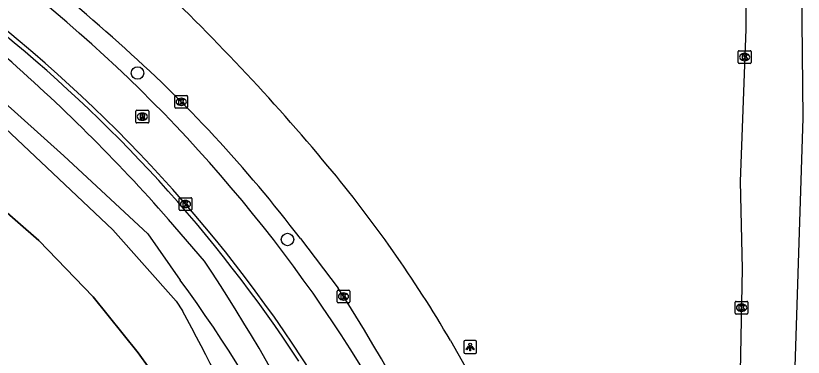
# Model space of a CAD drawing. Extents: x 160732 to 162105, y 387428 to 388479.
# Drawn here: x 162043.3 to 162104.9, y 388190.9 to 388217.6 of the extents above; entities that cross this region are included whole.
import ezdxf

# ---------------------------------------------------------------- set-up
doc = ezdxf.new("R2010")
doc.units = 0
for name, color, linetype in [('IMGEO_Berm_groen', 7, 'Continuous'), ('IMGEO_Boom', 7, 'Continuous'), ('IMGEO_Fietspad_gesloten', 7, 'Continuous'), ('IMGEO_Hek', 7, 'Continuous'), ('IMGEO_Kolk', 7, 'Continuous'), ('IMGEO_Lichtpunt', 7, 'Continuous'), ('IMGEO_Rijbaan_lokaal_open', 7, 'Continuous'), ('IMGEO_Rijbaan_regionaal_gesloten', 7, 'Continuous'), ('IMGEO_Rioolput', 7, 'Continuous')]:
    doc.layers.add(name, color=color, linetype=linetype)

msp = doc.modelspace()

# ---------------------------------------------------------------- linework, layer by layer
at = {"layer": 'IMGEO_Berm_groen'}
for points in [[(162022.22, 388225.268), (162039.613, 388211.448), (162050.864, 388200.832), (162055.823, 388195.265), (162056.32, 388194.51)], [(162023.882, 388225.475), (162040.339, 388212.629), (162047.039, 388206.644), (162053.61, 388200.519), (162056.153, 388196.901)], [(162047.858, 388098.747), (162062.635, 388098.173), (162068.364, 388141.857), (162069.053, 388147.996), (162069.075, 388152.355), (162068.622, 388158.083), (162067.859, 388161.905), (162066.509, 388166.309), (162064.225, 388171.852), (162059.903, 388180.667), (162056.288, 388186.422), (162052.855, 388191.225), (162049.334, 388195.595), (162045.084, 388200.011), (162036.003, 388207.923), (162027.938, 388214.475), (162020.598, 388220.164), (162019.123, 388221.236)], [(162058.044, 388198.401), (162055.226, 388201.663)]]:
    msp.add_lwpolyline(points, dxfattribs=at)
for centre, radius, start, end in [((161953.528, 388112.354), 135.346, 41.28913, 49.13527), ((161946.857, 388124.036), 133.764, 18.01596, 33.77554), ((161972.163, 388135.1), 104.276, 16.59203, 36.34612), ((161928.38, 388124.296), 145.941, 18.96585, 28.7583)]:
    msp.add_arc(centre, radius, start, end, dxfattribs=at)
at = {"layer": 'IMGEO_Boom'}
for centre in [(162052.81, 388213.112), (162064.546, 388200.083)]:
    msp.add_circle(centre, 0.489, dxfattribs=at)
at = {"layer": 'IMGEO_Fietspad_gesloten'}
msp.add_arc((161971.866, 388129.203), 115.798, 30.61987, 51.32168, dxfattribs=at)
at = {"layer": 'IMGEO_Hek'}
msp.add_lwpolyline([(162020.598, 388220.164), (162027.938, 388214.475), (162036.003, 388207.923), (162045.084, 388200.011), (162049.334, 388195.595), (162052.855, 388191.225), (162056.288, 388186.422), (162059.903, 388180.667), (162064.225, 388171.852)], dxfattribs=at)
at = {"layer": 'IMGEO_Kolk'}
for p, q in [((162099.836, 388213.931), (162099.836, 388214.783)), ((162099.911, 388214.857), (162100.763, 388214.857)), ((162100.324, 388214.637), (162100.349, 388214.637)), ((162100.837, 388214.783), (162100.837, 388213.931)), ((162100.347, 388214.077), (162100.322, 388214.077)), ((162100.763, 388213.857), (162099.911, 388213.857)), ((162055.729, 388210.432), (162055.729, 388211.284)), ((162055.804, 388211.358), (162056.656, 388211.358)), ((162056.217, 388211.138), (162056.242, 388211.138)), ((162056.73, 388211.284), (162056.73, 388210.432)), ((162056.656, 388210.358), (162055.804, 388210.358)), ((162056.24, 388210.578), (162056.215, 388210.578)), ((162056.058, 388202.432), (162056.058, 388203.284)), ((162056.133, 388203.358), (162056.985, 388203.358)), ((162056.546, 388203.138), (162056.571, 388203.138)), ((162057.059, 388203.284), (162057.059, 388202.432)), ((162056.985, 388202.358), (162056.133, 388202.358)), ((162056.569, 388202.578), (162056.544, 388202.578)), ((162068.429, 388195.205), (162068.429, 388196.057)), ((162068.504, 388196.131), (162069.356, 388196.131)), ((162069.43, 388196.057), (162069.43, 388195.205)), ((162068.917, 388195.911), (162068.942, 388195.911)), ((162069.356, 388195.131), (162068.504, 388195.131)), ((162068.94, 388195.351), (162068.915, 388195.351)), ((162099.59, 388194.322), (162099.59, 388195.174)), ((162099.665, 388195.248), (162100.517, 388195.248)), ((162100.078, 388195.028), (162100.103, 388195.028)), ((162100.591, 388195.174), (162100.591, 388194.322)), ((162100.517, 388194.248), (162099.665, 388194.248)), ((162100.101, 388194.468), (162100.076, 388194.468))]:
    msp.add_line(p, q, dxfattribs=at)
for points in [[(162099.836, 388213.931), (162099.836, 388214.783)], [(162099.911, 388214.857), (162100.763, 388214.857)], [(162100.157, 388214.557), (162100.28, 388214.557), (162100.28, 388214.406), (162100.41, 388214.557), (162100.574, 388214.557), (162100.428, 388214.406), (162100.581, 388214.157), (162100.429, 388214.157), (162100.344, 388214.321), (162100.28, 388214.254), (162100.28, 388214.157), (162100.157, 388214.157), (162100.157, 388214.557)], [(162100.837, 388214.783), (162100.837, 388213.931)], [(162100.763, 388213.857), (162099.911, 388213.857)], [(162055.729, 388210.432), (162055.729, 388211.284)], [(162055.804, 388211.358), (162056.656, 388211.358)], [(162056.05, 388211.058), (162056.173, 388211.058), (162056.173, 388210.907), (162056.303, 388211.058), (162056.467, 388211.058), (162056.321, 388210.907), (162056.474, 388210.658), (162056.322, 388210.658), (162056.237, 388210.822), (162056.173, 388210.755), (162056.173, 388210.658), (162056.05, 388210.658), (162056.05, 388211.058)], [(162056.73, 388211.284), (162056.73, 388210.432)], [(162056.656, 388210.358), (162055.804, 388210.358)], [(162056.058, 388202.432), (162056.058, 388203.284)], [(162056.133, 388203.358), (162056.985, 388203.358)], [(162056.379, 388203.058), (162056.502, 388203.058), (162056.502, 388202.907), (162056.632, 388203.058), (162056.796, 388203.058), (162056.65, 388202.907), (162056.803, 388202.658), (162056.651, 388202.658), (162056.566, 388202.822), (162056.502, 388202.755), (162056.502, 388202.658), (162056.379, 388202.658), (162056.379, 388203.058)], [(162057.059, 388203.284), (162057.059, 388202.432)], [(162056.985, 388202.358), (162056.133, 388202.358)], [(162068.429, 388195.205), (162068.429, 388196.057)], [(162068.504, 388196.131), (162069.356, 388196.131)], [(162069.43, 388196.057), (162069.43, 388195.205)], [(162068.75, 388195.831), (162068.873, 388195.831), (162068.873, 388195.68), (162069.003, 388195.831), (162069.167, 388195.831), (162069.021, 388195.68), (162069.174, 388195.431), (162069.022, 388195.431), (162068.937, 388195.595), (162068.873, 388195.528), (162068.873, 388195.431), (162068.75, 388195.431), (162068.75, 388195.831)], [(162069.356, 388195.131), (162068.504, 388195.131)], [(162099.59, 388194.322), (162099.59, 388195.174)], [(162099.665, 388195.248), (162100.517, 388195.248)], [(162099.911, 388194.948), (162100.034, 388194.948), (162100.034, 388194.797), (162100.164, 388194.948), (162100.328, 388194.948), (162100.182, 388194.797), (162100.335, 388194.548), (162100.183, 388194.548), (162100.098, 388194.712), (162100.034, 388194.645), (162100.034, 388194.548), (162099.911, 388194.548), (162099.911, 388194.948)], [(162100.591, 388195.174), (162100.591, 388194.322)], [(162100.517, 388194.248), (162099.665, 388194.248)]]:
    msp.add_lwpolyline(points, dxfattribs=at)
for centre, start, end in [((162099.913, 388214.781), 91.55205, 178.44795), ((162099.913, 388214.781), 91.55205, 178.44795), ((162100.761, 388214.781), 1.55205, 88.44795), ((162100.761, 388214.781), 1.55205, 88.44795), ((162099.913, 388213.933), 181.55205, 268.44795), ((162099.913, 388213.933), 181.55205, 268.44795), ((162100.761, 388213.933), 271.55205, 358.44795), ((162100.761, 388213.933), 271.55205, 358.44795), ((162055.806, 388211.282), 91.55205, 178.44795), ((162055.806, 388211.282), 91.55205, 178.44795), ((162056.654, 388211.282), 1.55205, 88.44795), ((162056.654, 388211.282), 1.55205, 88.44795), ((162055.806, 388210.434), 181.55205, 268.44795), ((162055.806, 388210.434), 181.55205, 268.44795), ((162056.654, 388210.434), 271.55205, 358.44795), ((162056.654, 388210.434), 271.55205, 358.44795), ((162056.135, 388203.282), 91.55205, 178.44795), ((162056.135, 388203.282), 91.55205, 178.44795), ((162056.983, 388203.282), 1.55205, 88.44795), ((162056.983, 388203.282), 1.55205, 88.44795), ((162056.135, 388202.434), 181.55205, 268.44795), ((162056.135, 388202.434), 181.55205, 268.44795), ((162056.983, 388202.434), 271.55205, 358.44795), ((162056.983, 388202.434), 271.55205, 358.44795), ((162068.506, 388196.055), 91.55205, 178.44795), ((162068.506, 388196.055), 91.55205, 178.44795), ((162069.354, 388196.055), 1.55205, 88.44795), ((162069.354, 388196.055), 1.55205, 88.44795), ((162068.506, 388195.207), 181.55205, 268.44795), ((162068.506, 388195.207), 181.55205, 268.44795), ((162069.354, 388195.207), 271.55205, 358.44795), ((162069.354, 388195.207), 271.55205, 358.44795), ((162099.667, 388195.172), 91.55205, 178.44795), ((162099.667, 388195.172), 91.55205, 178.44795), ((162100.515, 388195.172), 1.55205, 88.44795), ((162100.515, 388195.172), 1.55205, 88.44795), ((162099.667, 388194.324), 181.55205, 268.44795), ((162099.667, 388194.324), 181.55205, 268.44795), ((162100.515, 388194.324), 271.55205, 358.44795), ((162100.515, 388194.324), 271.55205, 358.44795)]:
    msp.add_arc(centre, 0.0765, start, end, dxfattribs=at)
for centre, major_axis, ratio, start_param, end_param in [((162100.323, 388214.357), (-0.387, 0.002), 0.722429, 4.712389, 7.853982), ((162100.348, 388214.357), (-0.39, 0.002), 0.717154, 1.570796, 4.712389), ((162056.216, 388210.858), (-0.387, 0.002), 0.722429, 4.712389, 7.853982), ((162056.241, 388210.858), (-0.39, 0.002), 0.717154, 1.570796, 4.712389), ((162056.545, 388202.858), (-0.387, 0.002), 0.722429, 4.712389, 7.853982), ((162056.57, 388202.858), (-0.39, 0.002), 0.717154, 1.570796, 4.712389), ((162068.916, 388195.631), (-0.387, 0.002), 0.722429, 4.712389, 7.853982), ((162068.941, 388195.631), (-0.39, 0.002), 0.717154, 1.570796, 4.712389), ((162100.077, 388194.748), (-0.387, 0.002), 0.722429, 4.712389, 7.853982), ((162100.102, 388194.748), (-0.39, 0.002), 0.717154, 1.570796, 4.712389)]:
    msp.add_ellipse(centre, major_axis=major_axis, ratio=ratio, start_param=start_param, end_param=end_param, dxfattribs=at)
at = {"layer": 'IMGEO_Lichtpunt'}
for p, q in [((162078.35, 388192.08), (162078.35, 388191.273)), ((162078.35, 388192.08), (162078.35, 388191.273)), ((162079.252, 388192.175), (162078.444, 388192.175)), ((162079.252, 388192.175), (162078.444, 388192.175)), ((162079.346, 388191.273), (162079.346, 388192.08)), ((162079.346, 388191.273), (162079.346, 388192.08)), ((162078.444, 388191.179), (162079.252, 388191.179)), ((162078.444, 388191.179), (162079.252, 388191.179))]:
    msp.add_line(p, q, dxfattribs=at)
for points in [[(162078.724, 388191.744), (162078.763, 388191.716), (162078.575, 388191.454), (162078.537, 388191.481), (162078.724, 388191.744)], [(162078.826, 388191.696), (162078.873, 388191.696), (162078.873, 388191.374), (162078.826, 388191.374), (162078.826, 388191.696)], [(162078.936, 388191.716), (162078.974, 388191.743), (162079.161, 388191.481), (162079.122, 388191.453), (162078.936, 388191.716)]]:
    msp.add_lwpolyline(points, dxfattribs=at)
msp.add_circle((162078.849, 388191.878), 0.0994, dxfattribs=at)
for centre, start, end in [((162078.444, 388192.08), 90, 180), ((162078.444, 388192.08), 90, 180), ((162079.252, 388192.08), 0, 90), ((162079.252, 388192.08), 0, 90), ((162078.444, 388191.273), 180, 270), ((162078.444, 388191.273), 180, 270), ((162079.252, 388191.273), 270, 0), ((162079.252, 388191.273), 270, 360)]:
    msp.add_arc(centre, 0.0946, start, end, dxfattribs=at)
at = {"layer": 'IMGEO_Rijbaan_lokaal_open'}
for centre, radius, start, end in [((161970.922, 388128.461), 113.443, 30.7641, 51.43455), ((161971.136, 388128.616), 112.833, 33.30598, 51.48188)]:
    msp.add_arc(centre, radius, start, end, dxfattribs=at)
at = {"layer": 'IMGEO_Rijbaan_regionaal_gesloten'}
for points in [[(162103.309, 388169.403), (162103.885, 388177.945), (162104.921, 388209.567), (162104.508, 388250.086), (162103.536, 388284.211), (162099.841, 388334.182), (162097.509, 388357.904), (162095.224, 388382.507), (162092.114, 388406.229), (162089.198, 388427.812), (162085.692, 388448.666), (162085.484, 388449.904), (162082.482, 388466.983), (162080.416, 388477.931)], [(162092.627, 388362.174), (162093.383, 388355.878), (162096.336, 388320.562), (162098.069, 388295.222), (162099.433, 388266.403), (162099.909, 388250), (162100.408, 388232.804), (162100.415, 388216.548), (162099.983, 388204.631), (162100.151, 388197.8), (162099.935, 388187.065), (162099.321, 388169.797)], [(162065.563, 388200.154), (162068.511, 388196.281)], [(162077.301, 388192.186), (162079.847, 388187.691), (162082.198, 388183.09)]]:
    msp.add_lwpolyline(points, dxfattribs=at)
for centre, radius, start, end in [((161792.354, 387923.457), 390.316, 48.42984, 51.60411), ((161936.522, 388096.397), 170.842, 39.83489, 46.72169), ((161979.661, 388134.658), 108.023, 37.32363, 48.42614), ((161990.646, 388141.494), 100.393, 30.32686, 39.85809), ((161953.136, 388121.713), 137.374, 15.61279, 32.87514)]:
    msp.add_arc(centre, radius, start, end, dxfattribs=at)
at = {"layer": 'IMGEO_Rioolput'}
for p, q in [((162052.755, 388210.203), (162053.607, 388210.203)), ((162052.68, 388209.277), (162052.68, 388210.129)), ((162053.168, 388209.983), (162053.193, 388209.983)), ((162053.681, 388210.129), (162053.681, 388209.277)), ((162053.607, 388209.203), (162052.755, 388209.203)), ((162053.191, 388209.423), (162053.166, 388209.423))]:
    msp.add_line(p, q, dxfattribs=at)
for points in [[(162052.755, 388210.203), (162053.607, 388210.203)], [(162052.68, 388209.277), (162052.68, 388210.129)], [(162053.269, 388209.901), (162053.017, 388209.903), (162053.017, 388209.503)], [(162053.017, 388209.503), (162053.141, 388209.503), (162053.141, 388209.665), (162053.152, 388209.665)], [(162053.195, 388209.822), (162053.141, 388209.822), (162053.141, 388209.741)], [(162053.141, 388209.741), (162053.193, 388209.741)], [(162053.199, 388209.636), (162053.27, 388209.503), (162053.41, 388209.503), (162053.345, 388209.629)], [(162053.681, 388210.129), (162053.681, 388209.277)], [(162053.607, 388209.203), (162052.755, 388209.203)]]:
    msp.add_lwpolyline(points, dxfattribs=at)
for centre, radius, start, end in [((162052.757, 388210.127), 0.0765, 91.55205, 178.44795), ((162052.757, 388210.127), 0.0765, 91.55205, 178.44795), ((162053.605, 388210.127), 0.0765, 1.55205, 88.44795), ((162053.605, 388210.127), 0.0765, 1.55205, 88.44795), ((162053.151, 388209.612), 0.0533, 26.02933, 88.69889), ((162053.177, 388209.93), 0.19, 274.7715, 282.96867), ((162053.201, 388209.726), 0.0964, 77.00612, 93.18647), ((162053.215, 388209.783), 0.0378, 276.66336, 79.67722), ((162053.268, 388209.791), 0.109, 350.36119, 89.41601), ((162053.266, 388209.791), 0.112, 277.58423, 350.98172), ((162053.25, 388209.576), 0.108, 29.51342, 73.79051), ((162052.757, 388209.279), 0.0765, 181.55205, 268.44795), ((162052.757, 388209.279), 0.0765, 181.55205, 268.44795), ((162053.605, 388209.279), 0.0765, 271.55205, 358.44795), ((162053.605, 388209.279), 0.0765, 271.55205, 358.44795)]:
    msp.add_arc(centre, radius, start, end, dxfattribs=at)
for centre, major_axis, ratio, start_param, end_param in [((162053.167, 388209.703), (-0.387, 0.002), 0.722429, 4.712389, 7.853982), ((162053.192, 388209.703), (-0.39, 0.002), 0.717154, 1.570796, 4.712389)]:
    msp.add_ellipse(centre, major_axis=major_axis, ratio=ratio, start_param=start_param, end_param=end_param, dxfattribs=at)

doc.saveas('drawing.dxf')
